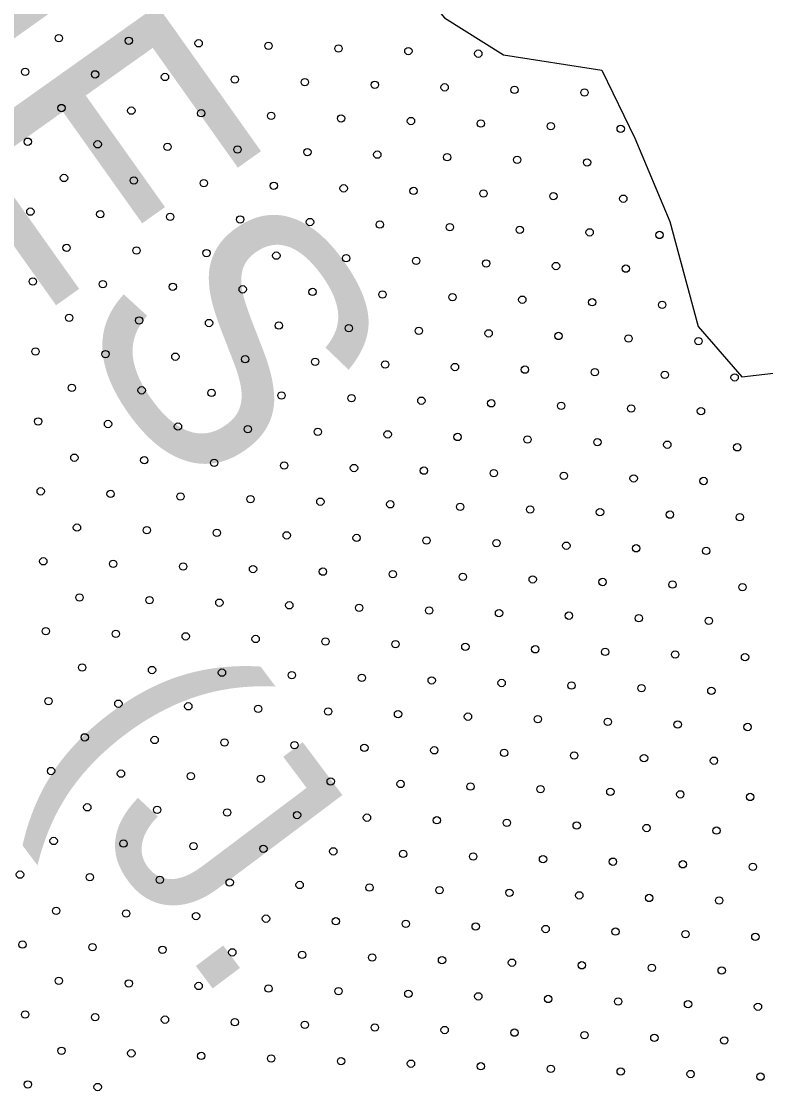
# Model space of a CAD drawing. Extents: x 1612280 to 1883141, y 560852 to 780851.
# Drawn here: x 1788804 to 1790951, y 653503 to 656572 of the extents above; entities that cross this region are included whole.
import ezdxf

# ---------------------------------------------------------------- set-up
doc = ezdxf.new("R2010")
doc.units = 0
for name, color, linetype in [('DESIGN - DRAINAGE - Bridges', 7, 'Continuous'), ('DESIGN - SCRATCH - User 1', 7, 'Continuous'), ('DESIGN - TRAFFIC CONTROL PERMANENT - Pavement Marking Text', 7, 'Continuous')]:
    doc.layers.add(name, color=color, linetype=linetype)

msp = doc.modelspace()

# ---------------------------------------------------------------- linework, layer by layer
at = {"layer": 'DESIGN - SCRATCH - User 1'}
msp.add_lwpolyline([(1789825.8, 656992.5), (1789860.5, 656777.9), (1790024.5, 656582.2), (1790194.8, 656474.9), (1790478.7, 656430.7), (1790573.3, 656235), (1790674.3, 655995.2), (1790756.3, 655692.2), (1790882.4, 655547), (1790989.7, 655559.6)], dxfattribs=at)
msp.add_lwpolyline([(1789825.8, 656992.5), (1789860.5, 656777.9), (1790024.5, 656582.2), (1790194.8, 656474.9), (1790478.7, 656430.7), (1790573.3, 656235), (1790674.3, 655995.2), (1790756.3, 655692.2), (1790882.4, 655547), (1790989.7, 655559.6)], dxfattribs=at)
msp.add_lwpolyline([(1789825.8, 656992.5), (1789860.5, 656777.9), (1790024.5, 656582.2), (1790194.8, 656474.9), (1790478.7, 656430.7), (1790573.3, 656235), (1790674.3, 655995.2), (1790756.3, 655692.2), (1790882.4, 655547), (1790989.7, 655559.6)], dxfattribs=at)
msp.add_lwpolyline([(1789825.8, 656992.5), (1789860.5, 656777.9), (1790024.5, 656582.2), (1790194.8, 656474.9), (1790478.7, 656430.7), (1790573.3, 656235), (1790674.3, 655995.2), (1790756.3, 655692.2), (1790882.4, 655547), (1790989.7, 655559.6)], dxfattribs=at)
at = {"layer": 'DESIGN - TRAFFIC CONTROL PERMANENT - Pavement Marking Text'}
for centre in [(1788912.7, 656523.5), (1788912.7, 656523.5), (1789114.3, 656516), (1789114.3, 656516), (1789315.9, 656508.6), (1789315.9, 656508.6), (1789517.5, 656501.1), (1789517.5, 656501.1), (1789719.1, 656493.6), (1789719.1, 656493.6), (1789920.7, 656486.2), (1789920.7, 656486.2), (1790122.4, 656478.7), (1790122.4, 656478.7), (1788815.6, 656426.4), (1788815.6, 656426.4), (1789017.2, 656419), (1789017.2, 656419), (1789218.8, 656411.5), (1789218.8, 656411.5), (1789420.4, 656404), (1789420.4, 656404), (1789622.1, 656396.6), (1789622.1, 656396.6), (1789823.7, 656389.1), (1789823.7, 656389.1), (1790025.3, 656381.6), (1790025.3, 656381.6), (1790226.9, 656374.2), (1790226.9, 656374.2), (1790428.5, 656366.7), (1790428.5, 656366.7), (1788920.2, 656321.9), (1788920.2, 656321.9), (1789121.8, 656314.4), (1789121.8, 656314.4), (1789323.4, 656306.9), (1789323.4, 656306.9), (1789525, 656299.5), (1789525, 656299.5), (1789726.6, 656292), (1789726.6, 656292), (1789928.2, 656284.5), (1789928.2, 656284.5), (1790129.8, 656277.1), (1790129.8, 656277.1), (1790331.4, 656269.6), (1790331.4, 656269.6), (1790533, 656262.1), (1790533, 656262.1), (1788823.1, 656224.8), (1788823.1, 656224.8), (1789024.7, 656217.3), (1789024.7, 656217.3), (1789226.3, 656209.9), (1789226.3, 656209.9), (1789427.9, 656202.4), (1789427.9, 656202.4), (1789629.5, 656194.9), (1789629.5, 656194.9), (1789831.1, 656187.5), (1789831.1, 656187.5), (1790032.7, 656180), (1790032.7, 656180), (1790234.4, 656172.5), (1790234.4, 656172.5), (1790436, 656165.1), (1790436, 656165.1), (1788927.6, 656120.3), (1788927.6, 656120.3), (1789129.2, 656112.8), (1789129.2, 656112.8), (1789330.8, 656105.3), (1789330.8, 656105.3), (1789532.5, 656097.9), (1789532.5, 656097.9), (1789734.1, 656090.4), (1789734.1, 656090.4), (1789935.7, 656082.9), (1789935.7, 656082.9), (1790137.3, 656075.5), (1790137.3, 656075.5), (1790338.9, 656068), (1790338.9, 656068), (1790540.5, 656060.5), (1790540.5, 656060.5), (1788830.6, 656023.2), (1788830.6, 656023.2), (1789032.2, 656015.7), (1789032.2, 656015.7), (1789233.8, 656008.3), (1789233.8, 656008.3), (1789435.4, 656000.8), (1789435.4, 656000.8), (1789637, 655993.3), (1789637, 655993.3), (1789838.6, 655985.9), (1789838.6, 655985.9), (1790040.2, 655978.4), (1790040.2, 655978.4), (1790241.8, 655970.9), (1790241.8, 655970.9), (1790443.4, 655963.5), (1790443.4, 655963.5), (1790645, 655956), (1790645, 655956), (1788935.1, 655918.7), (1788935.1, 655918.7), (1789136.7, 655911.2), (1789136.7, 655911.2), (1789338.3, 655903.7), (1789338.3, 655903.7), (1789539.9, 655896.3), (1789539.9, 655896.3), (1789741.5, 655888.8), (1789741.5, 655888.8), (1789943.1, 655881.3), (1789943.1, 655881.3), (1790144.8, 655873.9), (1790144.8, 655873.9), (1790346.4, 655866.4), (1790346.4, 655866.4), (1790548, 655858.9), (1790548, 655858.9), (1788838, 655821.6), (1788838, 655821.6), (1789039.6, 655814.1), (1789039.6, 655814.1), (1789241.2, 655806.7), (1789241.2, 655806.7), (1789442.9, 655799.2), (1789442.9, 655799.2), (1789644.5, 655791.7), (1789644.5, 655791.7), (1789846.1, 655784.3), (1789846.1, 655784.3), (1790047.7, 655776.8), (1790047.7, 655776.8), (1790249.3, 655769.3), (1790249.3, 655769.3), (1790450.9, 655761.9), (1790450.9, 655761.9), (1790652.5, 655754.4), (1790652.5, 655754.4), (1788942.6, 655717.1), (1788942.6, 655717.1), (1789144.2, 655709.6), (1789144.2, 655709.6), (1789345.8, 655702.1), (1789345.8, 655702.1), (1789547.4, 655694.7), (1789547.4, 655694.7), (1789749, 655687.2), (1789749, 655687.2), (1789950.6, 655679.7), (1789950.6, 655679.7), (1790152.2, 655672.2), (1790152.2, 655672.2), (1790353.8, 655664.8), (1790353.8, 655664.8), (1790555.4, 655657.3), (1790555.4, 655657.3), (1790757.1, 655649.8), (1790757.1, 655649.8), (1788845.5, 655620), (1788845.5, 655620), (1789047.1, 655612.5), (1789047.1, 655612.5), (1789248.7, 655605), (1789248.7, 655605), (1789450.3, 655597.6), (1789450.3, 655597.6), (1789651.9, 655590.1), (1789651.9, 655590.1), (1789853.5, 655582.6), (1789853.5, 655582.6), (1790055.1, 655575.2), (1790055.1, 655575.2), (1790256.8, 655567.7), (1790256.8, 655567.7), (1790458.4, 655560.2), (1790458.4, 655560.2), (1790660, 655552.8), (1790660, 655552.8), (1790861.6, 655545.3), (1790861.6, 655545.3), (1788950, 655515.4), (1788950, 655515.4), (1789151.6, 655508), (1789151.6, 655508), (1789353.2, 655500.5), (1789353.2, 655500.5), (1789554.9, 655493), (1789554.9, 655493), (1789756.5, 655485.6), (1789756.5, 655485.6), (1789958.1, 655478.1), (1789958.1, 655478.1), (1790159.7, 655470.6), (1790159.7, 655470.6), (1790361.3, 655463.2), (1790361.3, 655463.2), (1790562.9, 655455.7), (1790562.9, 655455.7), (1790764.5, 655448.2), (1790764.5, 655448.2), (1788853, 655418.4), (1788853, 655418.4), (1789054.6, 655410.9), (1789054.6, 655410.9), (1789256.2, 655403.4), (1789256.2, 655403.4), (1789457.8, 655396), (1789457.8, 655396), (1789659.4, 655388.5), (1789659.4, 655388.5), (1789861, 655381), (1789861, 655381), (1790062.6, 655373.6), (1790062.6, 655373.6), (1790264.2, 655366.1), (1790264.2, 655366.1), (1790465.8, 655358.6), (1790465.8, 655358.6), (1790667.4, 655351.2), (1790667.4, 655351.2), (1790869.1, 655343.7), (1790869.1, 655343.7), (1788957.5, 655313.8), (1788957.5, 655313.8), (1789159.1, 655306.4), (1789159.1, 655306.4), (1789360.7, 655298.9), (1789360.7, 655298.9), (1789562.3, 655291.4), (1789562.3, 655291.4), (1789763.9, 655284), (1789763.9, 655284), (1789965.5, 655276.5), (1789965.5, 655276.5), (1790167.2, 655269), (1790167.2, 655269), (1790368.8, 655261.6), (1790368.8, 655261.6), (1790570.4, 655254.1), (1790570.4, 655254.1), (1790772, 655246.6), (1790772, 655246.6), (1788860.4, 655216.8), (1788860.4, 655216.8), (1789062, 655209.3), (1789062, 655209.3), (1789263.6, 655201.8), (1789263.6, 655201.8), (1789465.3, 655194.4), (1789465.3, 655194.4), (1789666.9, 655186.9), (1789666.9, 655186.9), (1789868.5, 655179.4), (1789868.5, 655179.4), (1790070.1, 655172), (1790070.1, 655172), (1790271.7, 655164.5), (1790271.7, 655164.5), (1790473.3, 655157), (1790473.3, 655157), (1790674.9, 655149.6), (1790674.9, 655149.6), (1790876.5, 655142.1), (1790876.5, 655142.1), (1788965, 655112.2), (1788965, 655112.2), (1789166.6, 655104.8), (1789166.6, 655104.8), (1789368.2, 655097.3), (1789368.2, 655097.3), (1789569.8, 655089.8), (1789569.8, 655089.8), (1789771.4, 655082.4), (1789771.4, 655082.4), (1789973, 655074.9), (1789973, 655074.9), (1790174.6, 655067.4), (1790174.6, 655067.4), (1790376.2, 655060), (1790376.2, 655060), (1790577.8, 655052.5), (1790577.8, 655052.5), (1790779.5, 655045), (1790779.5, 655045), (1788867.9, 655015.1), (1788867.9, 655015.1), (1789069.5, 655007.7), (1789069.5, 655007.7), (1789271.1, 655000.2), (1789271.1, 655000.2), (1789472.7, 654992.7), (1789472.7, 654992.7), (1789674.3, 654985.3), (1789674.3, 654985.3), (1789875.9, 654977.8), (1789875.9, 654977.8), (1790077.5, 654970.3), (1790077.5, 654970.3), (1790279.2, 654962.9), (1790279.2, 654962.9), (1790480.8, 654955.4), (1790480.8, 654955.4), (1790682.4, 654947.9), (1790682.4, 654947.9), (1790884, 654940.5), (1790884, 654940.5), (1788972.4, 654910.6), (1788972.4, 654910.6), (1789174, 654903.1), (1789174, 654903.1), (1789375.6, 654895.7), (1789375.6, 654895.7), (1789577.3, 654888.2), (1789577.3, 654888.2), (1789778.9, 654880.7), (1789778.9, 654880.7), (1789980.5, 654873.3), (1789980.5, 654873.3), (1790182.1, 654865.8), (1790182.1, 654865.8), (1790383.7, 654858.3), (1790383.7, 654858.3), (1790585.3, 654850.9), (1790585.3, 654850.9), (1790786.9, 654843.4), (1790786.9, 654843.4), (1788875.4, 654813.5), (1788875.4, 654813.5), (1789077, 654806.1), (1789077, 654806.1), (1789278.6, 654798.6), (1789278.6, 654798.6), (1789480.2, 654791.1), (1789480.2, 654791.1), (1789681.8, 654783.7), (1789681.8, 654783.7), (1789883.4, 654776.2), (1789883.4, 654776.2), (1790085, 654768.7), (1790085, 654768.7), (1790286.6, 654761.3), (1790286.6, 654761.3), (1790488.2, 654753.8), (1790488.2, 654753.8), (1790689.8, 654746.3), (1790689.8, 654746.3), (1790891.5, 654738.9), (1790891.5, 654738.9), (1788979.9, 654709), (1788979.9, 654709), (1789181.5, 654701.5), (1789181.5, 654701.5), (1789383.1, 654694.1), (1789383.1, 654694.1), (1789584.7, 654686.6), (1789584.7, 654686.6), (1789786.3, 654679.1), (1789786.3, 654679.1), (1789987.9, 654671.7), (1789987.9, 654671.7), (1790189.6, 654664.2), (1790189.6, 654664.2), (1790391.2, 654656.7), (1790391.2, 654656.7), (1790592.8, 654649.3), (1790592.8, 654649.3), (1790794.4, 654641.8), (1790794.4, 654641.8), (1788882.8, 654611.9), (1788882.8, 654611.9), (1789084.4, 654604.5), (1789084.4, 654604.5), (1789286, 654597), (1789286, 654597), (1789487.7, 654589.5), (1789487.7, 654589.5), (1789689.3, 654582.1), (1789689.3, 654582.1), (1789890.9, 654574.6), (1789890.9, 654574.6), (1790092.5, 654567.1), (1790092.5, 654567.1), (1790294.1, 654559.7), (1790294.1, 654559.7), (1790495.7, 654552.2), (1790495.7, 654552.2), (1790697.3, 654544.7), (1790697.3, 654544.7), (1790898.9, 654537.3), (1790898.9, 654537.3), (1788987.4, 654507.4), (1788987.4, 654507.4), (1789189, 654499.9), (1789189, 654499.9), (1789390.6, 654492.5), (1789390.6, 654492.5), (1789592.2, 654485), (1789592.2, 654485), (1789793.8, 654477.5), (1789793.8, 654477.5), (1789995.4, 654470.1), (1789995.4, 654470.1), (1790197, 654462.6), (1790197, 654462.6), (1790398.6, 654455.1), (1790398.6, 654455.1), (1790600.2, 654447.7), (1790600.2, 654447.7), (1790801.9, 654440.2), (1790801.9, 654440.2), (1788890.3, 654410.3), (1788890.3, 654410.3), (1789091.9, 654402.9), (1789091.9, 654402.9), (1789293.5, 654395.4), (1789293.5, 654395.4), (1789495.1, 654387.9), (1789495.1, 654387.9), (1789696.7, 654380.4), (1789696.7, 654380.4), (1789898.3, 654373), (1789898.3, 654373), (1790100, 654365.5), (1790100, 654365.5), (1790301.6, 654358), (1790301.6, 654358), (1790503.2, 654350.6), (1790503.2, 654350.6), (1790704.8, 654343.1), (1790704.8, 654343.1), (1790906.4, 654335.6), (1790906.4, 654335.6), (1788994.8, 654305.8), (1788994.8, 654305.8), (1789196.4, 654298.3), (1789196.4, 654298.3), (1789398, 654290.8), (1789398, 654290.8), (1789599.7, 654283.4), (1789599.7, 654283.4), (1789801.3, 654275.9), (1789801.3, 654275.9), (1790002.9, 654268.4), (1790002.9, 654268.4), (1790204.5, 654261), (1790204.5, 654261), (1790406.1, 654253.5), (1790406.1, 654253.5), (1790607.7, 654246), (1790607.7, 654246), (1790809.3, 654238.6), (1790809.3, 654238.6), (1788897.8, 654208.7), (1788897.8, 654208.7), (1789099.4, 654201.2), (1789099.4, 654201.2), (1789301, 654193.8), (1789301, 654193.8), (1789502.6, 654186.3), (1789502.6, 654186.3), (1789704.2, 654178.8), (1789704.2, 654178.8), (1789905.8, 654171.4), (1789905.8, 654171.4), (1790107.4, 654163.9), (1790107.4, 654163.9), (1790309, 654156.4), (1790309, 654156.4), (1790510.6, 654149), (1790510.6, 654149), (1790712.2, 654141.5), (1790712.2, 654141.5), (1788800.7, 654111.6), (1788800.7, 654111.6), (1790913.9, 654134), (1790913.9, 654134), (1789002.3, 654104.2), (1789002.3, 654104.2), (1789203.9, 654096.7), (1789203.9, 654096.7), (1789405.5, 654089.2), (1789405.5, 654089.2), (1789607.1, 654081.8), (1789607.1, 654081.8), (1789808.7, 654074.3), (1789808.7, 654074.3), (1790010.3, 654066.8), (1790010.3, 654066.8), (1790212, 654059.4), (1790212, 654059.4), (1790413.6, 654051.9), (1790413.6, 654051.9), (1790615.2, 654044.4), (1790615.2, 654044.4), (1790816.8, 654037), (1790816.8, 654037), (1788905.2, 654007.1), (1788905.2, 654007.1), (1789106.8, 653999.6), (1789106.8, 653999.6), (1789308.4, 653992.2), (1789308.4, 653992.2), (1789510.1, 653984.7), (1789510.1, 653984.7), (1789711.7, 653977.2), (1789711.7, 653977.2), (1789913.3, 653969.8), (1789913.3, 653969.8), (1790114.9, 653962.3), (1790114.9, 653962.3), (1790316.5, 653954.8), (1790316.5, 653954.8), (1790518.1, 653947.4), (1790518.1, 653947.4), (1790719.7, 653939.9), (1790719.7, 653939.9), (1790921.3, 653932.4), (1790921.3, 653932.4), (1788808.2, 653910), (1788808.2, 653910), (1789009.8, 653902.6), (1789009.8, 653902.6), (1789211.4, 653895.1), (1789211.4, 653895.1), (1789413, 653887.6), (1789413, 653887.6), (1789614.6, 653880.2), (1789614.6, 653880.2), (1789816.2, 653872.7), (1789816.2, 653872.7), (1790017.8, 653865.2), (1790017.8, 653865.2), (1790219.4, 653857.8), (1790219.4, 653857.8), (1790421, 653850.3), (1790421, 653850.3), (1790622.6, 653842.8), (1790622.6, 653842.8), (1790824.3, 653835.4), (1790824.3, 653835.4), (1788912.7, 653805.5), (1788912.7, 653805.5), (1789114.3, 653798), (1789114.3, 653798), (1789315.9, 653790.6), (1789315.9, 653790.6), (1789517.5, 653783.1), (1789517.5, 653783.1), (1789719.1, 653775.6), (1789719.1, 653775.6), (1789920.7, 653768.2), (1789920.7, 653768.2), (1790122.4, 653760.7), (1790122.4, 653760.7), (1790324, 653753.2), (1790324, 653753.2), (1790525.6, 653745.8), (1790525.6, 653745.8), (1788815.6, 653708.4), (1788815.6, 653708.4), (1790727.2, 653738.3), (1790727.2, 653738.3), (1790928.8, 653730.8), (1790928.8, 653730.8), (1789017.2, 653700.9), (1789017.2, 653700.9), (1789218.8, 653693.5), (1789218.8, 653693.5), (1789420.4, 653686), (1789420.4, 653686), (1789622.1, 653678.5), (1789622.1, 653678.5), (1789823.7, 653671.1), (1789823.7, 653671.1), (1790025.3, 653663.6), (1790025.3, 653663.6), (1790226.9, 653656.1), (1790226.9, 653656.1), (1790428.5, 653648.7), (1790428.5, 653648.7), (1790630.1, 653641.2), (1790630.1, 653641.2), (1790831.7, 653633.7), (1790831.7, 653633.7), (1788920.2, 653603.9), (1788920.2, 653603.9), (1789121.8, 653596.4), (1789121.8, 653596.4), (1789323.4, 653588.9), (1789323.4, 653588.9), (1789525, 653581.5), (1789525, 653581.5), (1789726.6, 653574), (1789726.6, 653574), (1789928.2, 653566.5), (1789928.2, 653566.5), (1790129.8, 653559.1), (1790129.8, 653559.1), (1790331.4, 653551.6), (1790331.4, 653551.6), (1790533, 653544.1), (1790533, 653544.1), (1790734.6, 653536.7), (1790734.6, 653536.7), (1790936.3, 653529.2), (1790936.3, 653529.2), (1788823.1, 653506.8), (1788823.1, 653506.8), (1789024.7, 653499.3), (1789024.7, 653499.3)]:
    msp.add_circle(centre, 10.6, dxfattribs=at)

# ---------------------------------------------------------------- texts
at = {"layer": 'DESIGN - DRAINAGE - Bridges'}
for s, height, rotation, p in [('STONES', 739.01, 305.397, (1786957.4, 658493.6)), ('STONES', 739.01, 305.397, (1786957.4, 658493.6)), ('(J.', 634, 306.9118, (1788837.2, 654474.7)), ('(J.', 634, 306.9118, (1788837.2, 654474.7))]:
    msp.add_text(s, height=height, rotation=rotation, dxfattribs=at).set_placement(p)

doc.saveas('drawing.dxf')
